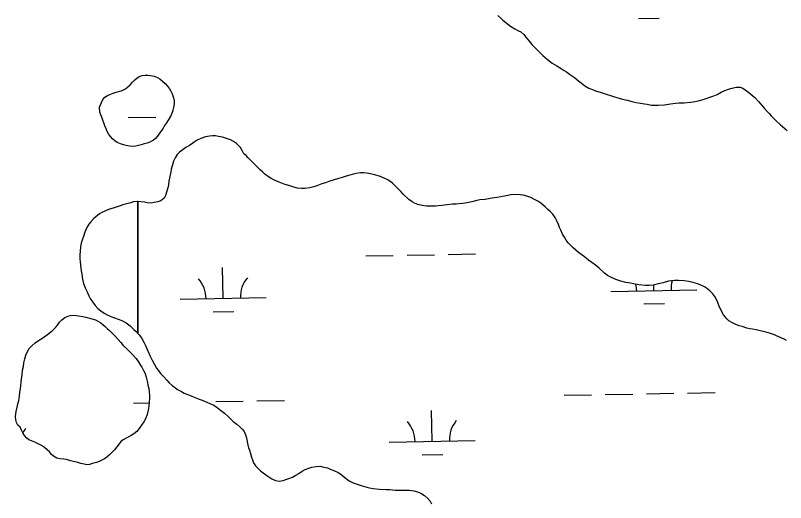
# Model space of a CAD drawing. Extents: x 3925854 to 3964121, y 224593 to 250589.
# Drawn here: x 3937938 to 3938835, y 234463 to 235030 of the extents above; entities that cross this region are included whole.
import ezdxf

# ---------------------------------------------------------------- set-up
doc = ezdxf.new("R2010")
doc.units = 0
doc.layers.add('V-WETL-SWMP', color=7, linetype='Continuous')

msp = doc.modelspace()

# ---------------------------------------------------------------- linework, layer by layer
at = {"layer": 'V-WETL-SWMP'}
for p, q in [((3938500.163, 235030.41), (3938503.479, 235027.316)), ((3938503.479, 235027.316), (3938505.848, 235024.994)), ((3938505.848, 235024.994), (3938509.474, 235022.216)), ((3938509.474, 235022.216), (3938514.837, 235017.736)), ((3938664.055, 235026.946), (3938688.051, 235027.383)), ((3938514.837, 235017.736), (3938519.716, 235014.658)), ((3938519.716, 235014.658), (3938524.274, 235012.515)), ((3938524.274, 235012.515), (3938526.947, 235011.135)), ((3938526.947, 235011.135), (3938530.262, 235008.041)), ((3938530.262, 235008.041), (3938532.48, 235005.249)), ((3938532.48, 235005.249), (3938536.597, 235000.286)), ((3938536.597, 235000.286), (3938539.765, 234996.409)), ((3938539.765, 234996.409), (3938543.876, 234992.072)), ((3938543.876, 234992.072), (3938547.035, 234988.977)), ((3938547.035, 234988.977), (3938552.561, 234983.872)), ((3938552.561, 234983.872), (3938558.082, 234979.237)), ((3938558.082, 234979.237), (3938563.444, 234974.913)), ((3938563.444, 234974.913), (3938568.95, 234971.685)), ((3938568.95, 234971.685), (3938573.672, 234968.762)), ((3938573.672, 234968.762), (3938577.294, 234966.297)), ((3938577.294, 234966.297), (3938579.97, 234964.604)), ((3938579.97, 234964.604), (3938583.593, 234962.138)), ((3938583.593, 234962.138), (3938589.264, 234958.13)), ((3938589.264, 234958.13), (3938594.153, 234954.114)), ((3938594.153, 234954.114), (3938596.99, 234951.954)), ((3938596.99, 234951.954), (3938601.562, 234948.404)), ((3938601.562, 234948.404), (3938605.969, 234945.634)), ((3938772.994, 234945.779), (3938777.674, 234946.922)), ((3938777.674, 234946.922), (3938782.525, 234946.658)), ((3938605.969, 234945.634), (3938610.209, 234943.957)), ((3938610.209, 234943.957), (3938613.82, 234942.586)), ((3938613.82, 234942.586), (3938620.254, 234940.462)), ((3938620.254, 234940.462), (3938626.371, 234938.648)), ((3938626.371, 234938.648), (3938631.39, 234937.292)), ((3938751.816, 234936.804), (3938755.71, 234938.408)), ((3938755.71, 234938.408), (3938760.219, 234940.956)), ((3938760.219, 234940.956), (3938764.578, 234942.878)), ((3938764.578, 234942.878), (3938768.63, 234944.327)), ((3938768.63, 234944.327), (3938772.994, 234945.779)), ((3938782.525, 234946.658), (3938785.351, 234945.593)), ((3938785.351, 234945.593), (3938788.186, 234943.588)), ((3938788.186, 234943.588), (3938792.278, 234941.128)), ((3938792.278, 234941.128), (3938794.96, 234938.81)), ((3938794.96, 234938.81), (3938799.378, 234934.945)), ((3938631.39, 234937.292), (3938636.097, 234935.776)), ((3938636.097, 234935.776), (3938641.588, 234934.112)), ((3938641.588, 234934.112), (3938645.354, 234932.9)), ((3938645.354, 234932.9), (3938650.683, 234931.703)), ((3938650.683, 234931.703), (3938657.896, 234929.9)), ((3938657.896, 234929.9), (3938661.188, 234929.152)), ((3938661.188, 234929.152), (3938666.203, 234928.109)), ((3938717.339, 234928.475), (3938724.368, 234929.329)), ((3938724.368, 234929.329), (3938727.492, 234929.674)), ((3938727.492, 234929.674), (3938731.705, 234930.656)), ((3938731.705, 234930.656), (3938735.45, 234931.476)), ((3938735.45, 234931.476), (3938741.686, 234933.416)), ((3938741.686, 234933.416), (3938748.076, 234935.515)), ((3938748.076, 234935.515), (3938751.816, 234936.804)), ((3938799.378, 234934.945), (3938803.649, 234930.297)), ((3938803.649, 234930.297), (3938808.555, 234924.561)), ((3938666.203, 234928.109), (3938670.746, 234927.373)), ((3938670.746, 234927.373), (3938674.191, 234926.939)), ((3938674.191, 234926.939), (3938679.206, 234925.896)), ((3938679.206, 234925.896), (3938687.025, 234925.976)), ((3938687.025, 234925.976), (3938694.215, 234926.362)), ((3938694.215, 234926.362), (3938701.242, 234927.372)), ((3938701.242, 234927.372), (3938707.02, 234928.213)), ((3938707.02, 234928.213), (3938711.082, 234928.568)), ((3938711.082, 234928.568), (3938717.339, 234928.475)), ((3938808.555, 234924.561), (3938810.77, 234922.081)), ((3938810.77, 234922.081), (3938813.935, 234918.517)), ((3938069.304, 234911.474), (3938101.299, 234912.056)), ((3938117.296, 234912.347), (3938118.28, 234912.365)), ((3938813.935, 234918.517), (3938816.306, 234916.039)), ((3938816.306, 234916.039), (3938818.679, 234913.404)), ((3938818.679, 234913.404), (3938825.314, 234906.904)), ((3938825.314, 234906.904), (3938829.103, 234903.345)), ((3938829.103, 234903.345), (3938834.31, 234898.863)), ((3938834.31, 234898.863), (3938836.993, 234896.545)), ((3938148.833, 234884.811), (3938144.643, 234881.64)), ((3938153.815, 234887.051), (3938148.833, 234884.811)), ((3938159.27, 234888.828), (3938153.815, 234887.051)), ((3938163.95, 234889.97), (3938159.27, 234888.828)), ((3938167.7, 234890.321), (3938163.95, 234889.97)), ((3938170.828, 234890.353), (3938167.7, 234890.321)), ((3938174.434, 234889.452), (3938170.828, 234890.353)), ((3938178.978, 234888.56), (3938174.434, 234889.452)), ((3938183.686, 234887.044), (3938178.978, 234888.56)), ((3938188.551, 234885.374), (3938183.686, 234887.044)), ((3938192.167, 234883.534), (3938188.551, 234885.374)), ((3938136.563, 234876.553), (3938131.594, 234873.062)), ((3938140.605, 234878.94), (3938136.563, 234876.553)), ((3938144.643, 234881.64), (3938140.605, 234878.94)), ((3938195.476, 234881.066), (3938192.167, 234883.534)), ((3938197.846, 234878.744), (3938195.476, 234881.066)), ((3938200.059, 234876.421), (3938197.846, 234878.744)), ((3938202.604, 234872.224), (3938200.059, 234876.421)), ((3938126.325, 234868.316), (3938123.86, 234864.694)), ((3938128.956, 234871.001), (3938126.325, 234868.316)), ((3938131.594, 234873.062), (3938128.956, 234871.001)), ((3938204.199, 234869.269), (3938202.604, 234872.224)), ((3938206.565, 234867.26), (3938204.199, 234869.269)), ((3938209.094, 234864.628), (3938206.565, 234867.26)), ((3938122.025, 234860.609), (3938120.817, 234856.374)), ((3938123.86, 234864.694), (3938122.025, 234860.609)), ((3938211.938, 234861.842), (3938209.094, 234864.628)), ((3938214.467, 234859.209), (3938211.938, 234861.842)), ((3938218.418, 234855.183), (3938214.467, 234859.209)), ((3938119.022, 234848.379), (3938117.827, 234842.893)), ((3938119.46, 234851.512), (3938119.022, 234848.379)), ((3938120.817, 234856.374), (3938119.46, 234851.512)), ((3938222.999, 234850.695), (3938218.418, 234855.183)), ((3938226.157, 234847.755), (3938222.999, 234850.695)), ((3938117.827, 234842.893), (3938116.789, 234837.409)), ((3938228.682, 234845.592), (3938226.157, 234847.755)), ((3938232.779, 234842.506), (3938228.682, 234845.592)), ((3938235.926, 234840.661), (3938232.779, 234842.506)), ((3938240.486, 234838.206), (3938235.926, 234840.661)), ((3938313.19, 234840.045), (3938309.293, 234838.754)), ((3938318.645, 234841.821), (3938313.19, 234840.045)), ((3938322.078, 234842.638), (3938318.645, 234841.821)), ((3938326.129, 234844.087), (3938322.078, 234842.638)), ((3938331.899, 234845.71), (3938326.129, 234844.087)), ((3938335.02, 234846.367), (3938331.899, 234845.71)), ((3938340.017, 234847.044), (3938335.02, 234846.367)), ((3938343.769, 234847.239), (3938340.017, 234847.044)), ((3938346.901, 234846.802), (3938343.769, 234847.239)), ((3938351.446, 234845.91), (3938346.901, 234846.802)), ((3938356.464, 234844.554), (3938351.446, 234845.91)), ((3938362.11, 234843.047), (3938356.464, 234844.554)), ((3938368.234, 234840.608), (3938362.11, 234843.047)), ((3938371.85, 234838.768), (3938368.234, 234840.608)), ((3938116.052, 234833.023), (3938115.46, 234829.732)), ((3938116.789, 234837.409), (3938116.052, 234833.023)), ((3938245.355, 234836.223), (3938240.486, 234838.206)), ((3938251.165, 234833.936), (3938245.355, 234836.223)), ((3938257.597, 234831.969), (3938251.165, 234833.936)), ((3938262.461, 234830.455), (3938257.597, 234831.969)), ((3938266.694, 234829.403), (3938262.461, 234830.455)), ((3938285.446, 234830.846), (3938280.924, 234829.549)), ((3938289.188, 234831.979), (3938285.446, 234830.846)), ((3938295.109, 234834.073), (3938289.188, 234831.979)), ((3938299.006, 234835.364), (3938295.109, 234834.073)), ((3938303.214, 234836.815), (3938299.006, 234835.364)), ((3938309.293, 234838.754), (3938303.214, 234836.815)), ((3938377.205, 234835.07), (3938371.85, 234838.768)), ((3938380.838, 234831.51), (3938377.205, 234835.07)), ((3938383.367, 234828.877), (3938380.838, 234831.51)), ((3938114.104, 234824.714), (3938112.582, 234820.632)), ((3938115.46, 234829.732), (3938114.104, 234824.714)), ((3938271.08, 234828.666), (3938266.694, 234829.403)), ((3938275.303, 234828.709), (3938271.08, 234828.666)), ((3938280.924, 234829.549), (3938275.303, 234828.709)), ((3938386.845, 234825.316), (3938383.367, 234828.877)), ((3938389.849, 234822.062), (3938386.845, 234825.316)), ((3938396.168, 234815.871), (3938389.849, 234822.062)), ((3938514.97, 234821.309), (3938509.661, 234820.473)), ((3938520.127, 234821.675), (3938514.97, 234821.309)), ((3938526.071, 234821.579), (3938520.127, 234821.675)), ((3938529.518, 234820.989), (3938526.071, 234821.579)), ((3938084.192, 234813.46), (3938080.366, 234813.558)), ((3938080.366, 234813.558), (3938080.366, 234660.092)), ((3938088.107, 234812.875), (3938084.192, 234813.46)), ((3938091.556, 234812.128), (3938088.107, 234812.875)), ((3938099.529, 234812.366), (3938096.094, 234811.862)), ((3938103.742, 234813.348), (3938099.529, 234812.366)), ((3938107.482, 234814.637), (3938103.742, 234813.348)), ((3938111.048, 234817.645), (3938107.482, 234814.637)), ((3938112.582, 234820.632), (3938111.048, 234817.645)), ((3938400.261, 234813.254), (3938396.168, 234815.871)), ((3938403.09, 234811.876), (3938400.261, 234813.254)), ((3938463.924, 234812.185), (3938459.395, 234811.514)), ((3938469.698, 234813.339), (3938463.924, 234812.185)), ((3938475.47, 234814.806), (3938469.698, 234813.339)), ((3938479.058, 234815.625), (3938475.47, 234814.806)), ((3938485.152, 234816.156), (3938479.058, 234815.625)), ((3938491.085, 234817.155), (3938485.152, 234816.156)), ((3938495.77, 234817.829), (3938491.085, 234817.155)), ((3938499.047, 234818.488), (3938495.77, 234817.829)), ((3938503.574, 234819.316), (3938499.047, 234818.488)), ((3938509.661, 234820.473), (3938503.574, 234819.316)), ((3938533.751, 234819.938), (3938529.518, 234820.989)), ((3938538.615, 234818.424), (3938533.751, 234819.938)), ((3938542.074, 234816.582), (3938538.615, 234818.424)), ((3938546.635, 234814.127), (3938542.074, 234816.582)), ((3938550.255, 234811.818), (3938546.635, 234814.127)), ((3938096.094, 234811.862), (3938091.556, 234812.128)), ((3938406.706, 234810.036), (3938403.09, 234811.876)), ((3938411.723, 234808.836), (3938406.706, 234810.036)), ((3938416.733, 234808.262), (3938411.723, 234808.836)), ((3938422.834, 234808.168), (3938416.733, 234808.262)), ((3938427.211, 234808.369), (3938422.834, 234808.168)), ((3938430.335, 234808.714), (3938427.211, 234808.369)), ((3938434.71, 234809.071), (3938430.335, 234808.714)), ((3938441.114, 234809.919), (3938434.71, 234809.071)), ((3938447.051, 234810.449), (3938441.114, 234809.919)), ((3938451.273, 234810.492), (3938447.051, 234810.449)), ((3938454.554, 234810.838), (3938451.273, 234810.492)), ((3938459.395, 234811.514), (3938454.554, 234810.838)), ((3938554.992, 234807.487), (3938550.255, 234811.818)), ((3938558.464, 234804.395), (3938554.992, 234807.487)), ((3938561.306, 234801.765), (3938558.464, 234804.395)), ((3938563.995, 234798.822), (3938561.306, 234801.765)), ((3938567.006, 234794.943), (3938563.995, 234798.822)), ((3938568.921, 234791.209), (3938567.006, 234794.943)), ((3938570.529, 234786.846), (3938568.921, 234791.209)), ((3938571.814, 234783.575), (3938570.529, 234786.846)), ((3938573.255, 234780.306), (3938571.814, 234783.575)), ((3938575.336, 234775.635), (3938573.255, 234780.306)), ((3938577.562, 234772.061), (3938575.336, 234775.635)), ((3938579.786, 234768.643), (3938577.562, 234772.061)), ((3938581.849, 234765.693), (3938579.786, 234768.643)), ((3938585.012, 234762.285), (3938581.849, 234765.693)), ((3938587.698, 234759.653), (3938585.012, 234762.285)), ((3938590.851, 234757.183), (3938587.698, 234759.653)), ((3938346.188, 234750.308), (3938378.183, 234750.889)), ((3938394.18, 234751.18), (3938426.175, 234751.762)), ((3938442.172, 234752.053), (3938474.167, 234752.635)), ((3938594.163, 234754.402), (3938590.851, 234757.183)), ((3938598.105, 234751.315), (3938594.163, 234754.402)), ((3938600.942, 234749.154), (3938598.105, 234751.315)), ((3938605.672, 234745.449), (3938600.942, 234749.154)), ((3938609.61, 234742.675), (3938605.672, 234745.449)), ((3938613.709, 234739.432), (3938609.61, 234742.675)), ((3938179.996, 234700.848), (3938179.341, 234736.842)), ((3938618.125, 234735.88), (3938613.709, 234739.432)), ((3938624.437, 234730.315), (3938618.125, 234735.88)), ((3938627.906, 234727.535), (3938624.437, 234730.315)), ((3938631.525, 234725.383), (3938627.906, 234727.535)), ((3938637.495, 234722.785), (3938631.525, 234725.383)), ((3938643.301, 234720.812), (3938637.495, 234722.785)), ((3938649.102, 234719.464), (3938643.301, 234720.812)), ((3938654.586, 234718.425), (3938649.102, 234719.464)), ((3938658.034, 234717.678), (3938654.586, 234718.425)), ((3938664.458, 234716.493), (3938658.034, 234717.678)), ((3938671.815, 234715.943), (3938664.458, 234716.493)), ((3938676.195, 234715.831), (3938671.815, 234715.943)), ((3938681.194, 234716.351), (3938676.195, 234715.831)), ((3938686.811, 234717.66), (3938681.194, 234716.351)), ((3938681.821, 234709.973), (3938681.703, 234716.47)), ((3938692.582, 234719.127), (3938686.811, 234717.66)), ((3938698.821, 234720.754), (3938692.582, 234719.127)), ((3938705.85, 234721.608), (3938698.821, 234720.754)), ((3938710.386, 234721.498), (3938705.85, 234721.608)), ((3938717.27, 234721.256), (3938710.386, 234721.498)), ((3938722.127, 234720.367), (3938717.27, 234721.256)), ((3938727.613, 234719.172), (3938722.127, 234720.367)), ((3938732.79, 234717.661), (3938727.613, 234719.172)), ((3938735.772, 234716.597), (3938732.79, 234717.661)), ((3938740.798, 234714.459), (3938735.772, 234716.597)), ((3938743.32, 234712.608), (3938740.798, 234714.459)), ((3938631.829, 234709.064), (3938731.813, 234710.882)), ((3938746.947, 234709.674), (3938743.32, 234712.608)), ((3938750.422, 234706.269), (3938746.947, 234709.674)), ((3938752.956, 234703.167), (3938750.422, 234706.269)), ((3938130.004, 234699.939), (3938229.987, 234701.757)), ((3938755.666, 234698.19), (3938752.956, 234703.167)), ((3938758.075, 234691.959), (3938755.666, 234698.19)), ((3938670.103, 234694.326), (3938694.099, 234694.762)), ((3938760.796, 234685.888), (3938758.075, 234691.959)), ((3938168.278, 234685.201), (3938192.274, 234685.638)), ((3938762.871, 234681.843), (3938760.796, 234685.888)), ((3938766.673, 234677.033), (3938762.871, 234681.843)), ((3938769.199, 234674.713), (3938766.673, 234677.033)), ((3938773.289, 234672.409), (3938769.199, 234674.713)), ((3938776.432, 234670.878), (3938773.289, 234672.409)), ((3938781.143, 234669.049), (3938776.432, 234670.878)), ((3938784.907, 234667.993), (3938781.143, 234669.049)), ((3938080.366, 234660.092), (3938082.344, 234657.832)), ((3938790.242, 234666.327), (3938784.907, 234667.993)), ((3938793.69, 234665.581), (3938790.242, 234666.327)), ((3938796.667, 234664.985), (3938793.69, 234665.581)), ((3938801.055, 234664.092), (3938796.667, 234664.985)), ((3938804.189, 234663.499), (3938801.055, 234664.092)), ((3938809.051, 234662.141), (3938804.189, 234663.499)), ((3938812.185, 234661.547), (3938809.051, 234662.141)), ((3938816.735, 234660.186), (3938812.185, 234661.547)), ((3938821.129, 234658.667), (3938816.735, 234660.186)), ((3938082.344, 234657.832), (3938085.198, 234653.951)), ((3938085.198, 234653.951), (3938087.906, 234649.131)), ((3938823.957, 234657.445), (3938821.129, 234658.667)), ((3938828.354, 234655.613), (3938823.957, 234657.445)), ((3938833.539, 234653.321), (3938828.354, 234655.613)), ((3938836.211, 234651.94), (3938833.539, 234653.321)), ((3938087.906, 234649.131), (3938089.502, 234646.019)), ((3938089.502, 234646.019), (3938091.905, 234640.414)), ((3938091.905, 234640.414), (3938094.468, 234634.497)), ((3938094.468, 234634.497), (3938097.184, 234628.895)), ((3938097.184, 234628.895), (3938099.895, 234623.762)), ((3938099.895, 234623.762), (3938102.126, 234619.718)), ((3938102.126, 234619.718), (3938104.03, 234617.079)), ((3938104.03, 234617.079), (3938106.882, 234613.511)), ((3938106.882, 234613.511), (3938110.678, 234609.328)), ((3938110.678, 234609.328), (3938114.156, 234605.61)), ((3938114.156, 234605.61), (3938117.161, 234602.356)), ((3938117.161, 234602.356), (3938120.633, 234599.264)), ((3938120.633, 234599.264), (3938123.311, 234597.415)), ((3938123.311, 234597.415), (3938126.778, 234594.792)), ((3938126.778, 234594.792), (3938131.339, 234592.336)), ((3938131.339, 234592.336), (3938134.64, 234590.65)), ((3938134.64, 234590.65), (3938142.494, 234587.289)), ((3938577.177, 234587.979), (3938609.172, 234588.561)), ((3938625.169, 234588.852), (3938657.164, 234589.434)), ((3938673.161, 234589.724), (3938705.156, 234590.306)), ((3938721.154, 234590.597), (3938753.148, 234591.179)), ((3938075.352, 234578.854), (3938093.697, 234579.188)), ((3938142.494, 234587.289), (3938146.105, 234585.919)), ((3938146.105, 234585.919), (3938151.915, 234583.632)), ((3938151.915, 234583.632), (3938155.526, 234582.262)), ((3938155.526, 234582.262), (3938160.866, 234580.127)), ((3938160.866, 234580.127), (3938164.322, 234578.598)), ((3938171.336, 234580.6), (3938203.331, 234581.182)), ((3938219.328, 234581.472), (3938251.323, 234582.054)), ((3938164.322, 234578.598), (3938169.037, 234576.301)), ((3938169.037, 234576.301), (3938172.972, 234573.839)), ((3938172.972, 234573.839), (3938176.913, 234570.751)), ((3938176.913, 234570.751), (3938181.485, 234567.201)), ((3938423.533, 234534.435), (3938422.879, 234570.429)), ((3938181.485, 234567.201), (3938185.591, 234563.333)), ((3938185.591, 234563.333), (3938189.381, 234559.775)), ((3938189.381, 234559.775), (3938191.75, 234557.453)), ((3938191.75, 234557.453), (3938195.693, 234554.209)), ((3938195.693, 234554.209), (3938199.322, 234551.119)), ((3938199.322, 234551.119), (3938202.006, 234548.644)), ((3938202.006, 234548.644), (3938204.226, 234545.695)), ((3938204.226, 234545.695), (3938205.828, 234541.958)), ((3938205.828, 234541.958), (3938206.959, 234538.373)), ((3938206.959, 234538.373), (3938208.277, 234531.818)), ((3938373.542, 234533.526), (3938473.525, 234535.344)), ((3938208.277, 234531.818), (3938209.578, 234526.983)), ((3938209.578, 234526.983), (3938210.547, 234524.022)), ((3938210.547, 234524.022), (3938211.838, 234520.125)), ((3938211.838, 234520.125), (3938213.13, 234516.072)), ((3938213.13, 234516.072), (3938214.102, 234512.798)), ((3938411.816, 234518.788), (3938435.812, 234519.225)), ((3938214.102, 234512.798), (3938215.39, 234509.214)), ((3938215.39, 234509.214), (3938217.769, 234505.954)), ((3938217.769, 234505.954), (3938219.826, 234503.629)), ((3938219.826, 234503.629), (3938223.459, 234500.069)), ((3938223.459, 234500.069), (3938226.456, 234497.598)), ((3938268.22, 234496.93), (3938271.947, 234499.471)), ((3938271.947, 234499.471), (3938275.679, 234501.542)), ((3938275.679, 234501.542), (3938279.885, 234503.149)), ((3938279.885, 234503.149), (3938283.316, 234504.122)), ((3938283.316, 234504.122), (3938288.154, 234505.11)), ((3938288.154, 234505.11), (3938292.844, 234505.315)), ((3938292.844, 234505.315), (3938297.232, 234504.421)), ((3938297.232, 234504.421), (3938301.621, 234503.371)), ((3938301.621, 234503.371), (3938304.449, 234502.149)), ((3938304.449, 234502.149), (3938308.847, 234500.318)), ((3938308.847, 234500.318), (3938314.031, 234498.025)), ((3938314.031, 234498.025), (3938317.023, 234496.022)), ((3938226.456, 234497.598), (3938231.813, 234493.743)), ((3938231.813, 234493.743), (3938236.694, 234490.509)), ((3938236.694, 234490.509), (3938240.936, 234488.675)), ((3938249.693, 234488.765), (3938252.965, 234489.893)), ((3938252.965, 234489.893), (3938256.394, 234491.023)), ((3938256.394, 234491.023), (3938260.602, 234492.473)), ((3938260.602, 234492.473), (3938264.8, 234494.862)), ((3938264.8, 234494.862), (3938268.22, 234496.93)), ((3938317.023, 234496.022), (3938321.598, 234492.159)), ((3938321.598, 234492.159), (3938326.642, 234488.301)), ((3938240.936, 234488.675), (3938245.32, 234488.095)), ((3938245.32, 234488.095), (3938249.693, 234488.765)), ((3938326.642, 234488.301), (3938331.514, 234486.005)), ((3938331.514, 234486.005), (3938341.87, 234482.67)), ((3938341.87, 234482.67), (3938347.359, 234481.163)), ((3938347.359, 234481.163), (3938350.338, 234480.411)), ((3938350.338, 234480.411), (3938354.728, 234479.361)), ((3938354.728, 234479.361), (3938362.085, 234478.655)), ((3938362.085, 234478.655), (3938369.594, 234478.419)), ((3938369.594, 234478.419), (3938373.974, 234478.307)), ((3938373.974, 234478.307), (3938380.55, 234477.593)), ((3938380.55, 234477.593), (3938387.278, 234477.349)), ((3938387.278, 234477.349), (3938396.504, 234477.443)), ((3938396.504, 234477.443), (3938402.141, 234476.719)), ((3938402.141, 234476.719), (3938406.531, 234475.669)), ((3938406.531, 234475.669), (3938410.302, 234473.987)), ((3938410.302, 234473.987), (3938414.709, 234471.217)), ((3938414.709, 234471.217), (3938418.179, 234468.281)), ((3938418.179, 234468.281), (3938421.029, 234464.87)), ((3938421.029, 234464.87), (3938422.782, 234461.76))]:
    msp.add_line(p, q, dxfattribs=at)
for points in [[(3938037.394, 234914.776), (3938036.153, 234917.822), (3938035.873, 234923.394), (3938037.053, 234926.337), (3938038.267, 234929.089), (3938039.698, 234932.449), (3938041.931, 234935.339), (3938044.969, 234937.25), (3938048.015, 234938.491), (3938051.728, 234939.867), (3938055.094, 234940.985), (3938058.366, 234941.815), (3938062.401, 234942.876), (3938066.14, 234944.889), (3938069.048, 234947.117), (3938071.54, 234949.564), (3938074.312, 234952.618), (3938076.866, 234955.193), (3938079.328, 234957.448), (3938082.018, 234959.164), (3938085.478, 234960.378), (3938089.041, 234960.924), (3938092.13, 234960.956), (3938095.352, 234960.543), (3938099.536, 234959.471), (3938103.372, 234958.268), (3938106.128, 234956.639), (3938109.341, 234953.996), (3938112.399, 234950.937), (3938114.944, 234948.128), (3938117.43, 234944.936), (3938119.147, 234942.086), (3938120.644, 234939.043), (3938122.253, 234934.345), (3938122.891, 234931.102), (3938122.867, 234927.279), (3938122.114, 234922.971), (3938121.38, 234920.032), (3938120.486, 234917.156), (3938118.555, 234912.804), (3938115.922, 234908.603), (3938113.852, 234905.365), (3938111.752, 234902.03), (3938110.092, 234899.241), (3938108.301, 234896.802), (3938105.819, 234893.463), (3938103.37, 234889.902), (3938101.168, 234887.235), (3938098.769, 234885.045), (3938095.315, 234883.225), (3938091.539, 234881.817), (3938087.695, 234880.726), (3938084.551, 234879.802), (3938081.151, 234878.907), (3938078.005, 234878.174), (3938074.601, 234877.693), (3938070.806, 234878.037), (3938067.103, 234878.795), (3938063.781, 234879.653), (3938060.456, 234880.798), (3938056.586, 234882.287), (3938053.571, 234884.295), (3938051.095, 234886.532), (3938048.936, 234888.931), (3938046.87, 234891.649), (3938044.793, 234895.324), (3938043.617, 234898.211), (3938042.146, 234901.827), (3938040.774, 234905.19), (3938039.659, 234908.333), (3938038.508, 234911.761)], [(3938080.366, 234813.558), (3938079.812, 234813.572), (3938075.593, 234813.216), (3938072.164, 234812.086), (3938067.638, 234811.102), (3938063.116, 234809.804), (3938059.842, 234808.832), (3938055.323, 234807.222), (3938051.581, 234806.089), (3938047.53, 234804.64), (3938042.7, 234802.87), (3938038.499, 234800.794), (3938035.7, 234799.202), (3938031.511, 234795.875), (3938028.721, 234793.5), (3938025.628, 234790.028), (3938023.466, 234787.347), (3938021.161, 234783.414), (3938018.871, 234777.917), (3938017.044, 234773.05), (3938015.981, 234769.911), (3938014.624, 234765.049), (3938013.885, 234760.819), (3938013.153, 234755.963), (3938013.04, 234751.74), (3938012.933, 234746.89), (3938013.121, 234743.764), (3938013.635, 234739.391), (3938014.484, 234732.831), (3938015.148, 234729.084), (3938016.147, 234723.152), (3938017.293, 234718.159), (3938019.219, 234713.331), (3938021.303, 234708.347), (3938023.381, 234703.99), (3938025.133, 234700.88), (3938027.835, 234696.685), (3938030.691, 234692.648), (3938033.854, 234689.24), (3938037.324, 234686.304), (3938041.106, 234683.527), (3938043.935, 234682.149), (3938048.963, 234679.854), (3938053.203, 234678.177), (3938061.836, 234675.138), (3938066.867, 234672.531), (3938071.753, 234668.827), (3938076.017, 234664.805), (3938078.546, 234662.172), (3938080.366, 234660.092)]]:
    msp.add_lwpolyline(points, close=True, dxfattribs=at)
for points in [[(3937943.437, 234550.791), (3937940.677, 234553.145), (3937939.235, 234556.131), (3937938.232, 234559.298), (3937937.843, 234562.736), (3937938.16, 234566.269), (3937938.747, 234569.276), (3937939.844, 234574.229), (3937940.864, 234578.034), (3937941.706, 234582.014), (3937942.454, 234586.522), (3937943.018, 234591.735), (3937943.596, 234595.624), (3937943.999, 234599.423), (3937944.489, 234603.222), (3937944.893, 234606.845), (3937945.635, 234611.971), (3937946.288, 234617.184), (3937947.124, 234621.694), (3937947.789, 234625.76), (3937948.8, 234630.448), (3937950.079, 234634.785), (3937951.543, 234638.33), (3937953.882, 234642.59), (3937957.2, 234646.066), (3937960.875, 234649.192), (3937964.819, 234651.792), (3937968.766, 234654.215), (3937971.483, 234656.008), (3937975.424, 234658.96), (3937980.677, 234663.073), (3937984.869, 234667.352), (3937986.787, 234669.667), (3937989.312, 234673.046), (3937991.929, 234675.985), (3937995.343, 234678.756), (3937998.769, 234680.291), (3938001.762, 234681.028), (3938006.525, 234681.253), (3938011.474, 234680.597), (3938016.336, 234679.765), (3938021.553, 234678.759), (3938027.041, 234677.138), (3938031.115, 234675.768), (3938034.751, 234673.952), (3938037.417, 234672.214), (3938039.997, 234670.123), (3938042.401, 234668.118), (3938044.718, 234665.847), (3938047.391, 234663.403), (3938050.777, 234660.261), (3938054.433, 234656.503), (3938057.471, 234652.916), (3938060.507, 234649.417), (3938063.455, 234645.918), (3938067.999, 234641.64), (3938071.208, 234638.584), (3938073.526, 234636.313), (3938078.525, 234630.716), (3938080.943, 234627.299), (3938083.543, 234623.266), (3938085.247, 234620.636), (3938087.225, 234617.038), (3938088.578, 234614.228), (3938090.308, 234608.951), (3938091.781, 234603.053), (3938092.342, 234599.97), (3938093.177, 234595.919), (3938093.839, 234591.601), (3938094.142, 234587.898), (3938094.175, 234584.721), (3938093.781, 234580.04), (3938093.301, 234575.181), (3938092.643, 234570.497), (3938091.459, 234565.543), (3938089.737, 234561.29), (3938087.399, 234556.941), (3938084.879, 234553.121), (3938082.092, 234549.474), (3938079.215, 234546.003), (3938075.979, 234543.146), (3938072.91, 234541.261), (3938070.19, 234539.733), (3938066.853, 234538.11), (3938064.22, 234536.671), (3938061.24, 234534.699), (3938058.714, 234531.408), (3938056.19, 234527.941), (3938053.4, 234524.647), (3938050.781, 234521.884), (3938047.636, 234518.763), (3938044.576, 234515.908), (3938041.86, 234514.027), (3938038.7, 234512.318), (3938035.272, 234510.959), (3938032.284, 234509.781), (3938027.62, 234508.41), (3938024.102, 234507.315), (3938020.928, 234507.018), (3938017.833, 234507.604), (3938014.205, 234508.537)], [(3938014.205, 234508.537), (3938010.4, 234509.557), (3938005.356, 234510.918), (3938001.993, 234511.854), (3937997.568, 234513.044), (3937994.21, 234513.451), (3937989.527, 234514.021), (3937986.165, 234514.869), (3937982.172, 234516.946), (3937979.766, 234519.216), (3937977.443, 234522.016), (3937974.948, 234524.374), (3937971.832, 234527.077), (3937968.189, 234529.511), (3937964.373, 234531.502), (3937960.385, 234533.226), (3937956.572, 234534.952), (3937953.647, 234536.246), (3937950.979, 234538.248), (3937948.478, 234541.135), (3937946.594, 234544.116), (3937944.971, 234547.541), (3937943.437, 234550.791)]]:
    msp.add_lwpolyline(points, dxfattribs=at)
for centre, start, end in [((3938124.753, 234700.318), 0.269879, 41.813537), ((3938235.221, 234702.327), 140.269876, 181.813534), ((3938626.578, 234709.443), 0.269879, 12.605957), ((3938737.046, 234711.452), 163.798757, 181.813534), ((3938368.291, 234533.905), 0.269879, 41.813537), ((3938478.759, 234535.914), 140.269876, 181.813534), ((3937976.933, 234526.789), 140.269876, 149.921171)]:
    msp.add_arc(centre, 35.246, start, end, dxfattribs=at)

doc.saveas('drawing.dxf')
